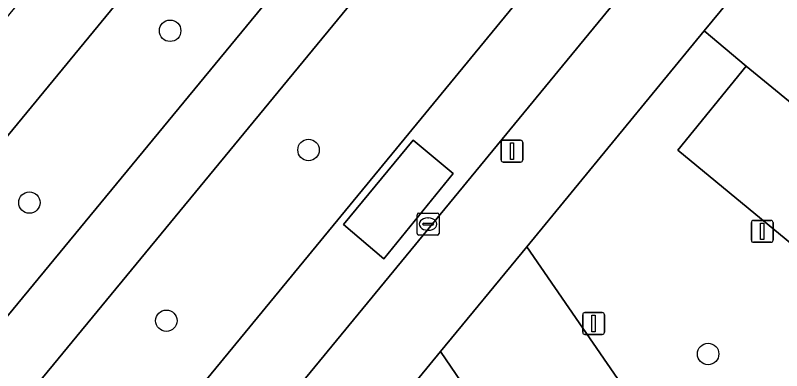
# Model space of a CAD drawing. Extents: x 155275 to 156265, y 382654 to 383635.
# Drawn here: x 155602.89 to 155637.86, y 383011.16 to 383027.37 of the extents above; entities that cross this region are included whole.
import ezdxf

# ---------------------------------------------------------------- set-up
doc = ezdxf.new("R2010")
doc.units = 0
for name, color, linetype in [('IMGEO_Berm_groen', 7, 'Continuous'), ('IMGEO_Boom', 7, 'Continuous'), ('IMGEO_Fietspad_gesloten', 7, 'Continuous'), ('IMGEO_Groenvoorziening', 7, 'Continuous'), ('IMGEO_Kolk', 7, 'Continuous'), ('IMGEO_Lichtmast', 7, 'Continuous'), ('IMGEO_Pand', 7, 'Continuous'), ('IMGEO_Parkeervlak_open', 7, 'Continuous'), ('IMGEO_Rijbaan_lokaal_gesloten', 7, 'Continuous'), ('IMGEO_Rijbaan_lokaal_open', 7, 'Continuous'), ('IMGEO_Voetpad_open', 7, 'Continuous')]:
    doc.layers.add(name, color=color, linetype=linetype)

msp = doc.modelspace()

# ---------------------------------------------------------------- linework, layer by layer
at = {"layer": 'IMGEO_Berm_groen'}
for points in [[(155644.459, 383064.506), (155661.118, 383084.828), (155693.747, 383124.076), (155702.643, 383134.878), (155706.581, 383139.306), (155703.21, 383144.19), (155580.772, 382995.445), (155576.965, 382990.82)], [(155679.74, 383093.59), (155711.442, 383132.126), (155708.331, 383136.749), (155705.062, 383133.055), (155702.244, 383129.715), (155696.136, 383122.234), (155669.504, 383090.181), (155602.123, 383008.412), (155578.449, 382979.563)], [(155586.774, 382980.583), (155589.051, 382983.35), (155679.74, 383093.59)], [(155576.394, 382981.806), (155599.926, 383010.505), (155644.459, 383064.506)]]:
    msp.add_lwpolyline(points, dxfattribs=at)
at = {"layer": 'IMGEO_Boom'}
for centre in [(155609.956, 383026.668), (155616.27, 383021.23), (155603.534, 383018.831), (155609.784, 383013.44), (155634.506, 383011.924)]:
    msp.add_circle(centre, 0.489, dxfattribs=at)
at = {"layer": 'IMGEO_Fietspad_gesloten'}
msp.add_lwpolyline([(155602.123, 383008.412), (155669.504, 383090.181), (155696.136, 383122.234), (155702.244, 383129.715), (155705.062, 383133.055), (155708.331, 383136.749), (155709.688, 383138.266), (155711.139, 383139.825), (155709.446, 383142.395), (155707.929, 383140.815), (155706.581, 383139.306), (155702.643, 383134.878), (155693.747, 383124.076), (155661.118, 383084.828), (155644.459, 383064.506), (155599.926, 383010.505), (155576.394, 382981.806), (155578.449, 382979.563)], close=True, dxfattribs=at)
at = {"layer": 'IMGEO_Groenvoorziening'}
msp.add_lwpolyline([(155654.12, 383003.918), (155633.122, 383021.223), (155636.248, 383025.054), (155634.326, 383026.663), (155626.227, 383016.819), (155644.263, 382990.644), (155654.754, 383003.395)], close=True, dxfattribs=at)
at = {"layer": 'IMGEO_Kolk'}
for p, q in [((155621.226, 383017.423), (155621.226, 383018.275)), ((155621.301, 383018.349), (155622.153, 383018.349)), ((155622.227, 383018.275), (155622.227, 383017.423)), ((155621.485, 383017.843), (155621.485, 383017.855)), ((155621.923, 383017.806), (155621.525, 383017.806)), ((155621.528, 383017.892), (155621.926, 383017.892)), ((155621.714, 383018.129), (155621.739, 383018.129)), ((155621.969, 383017.855), (155621.969, 383017.843)), ((155621.737, 383017.569), (155621.712, 383017.569)), ((155622.153, 383017.349), (155621.301, 383017.349))]:
    msp.add_line(p, q, dxfattribs=at)
for points in [[(155621.226, 383017.423), (155621.226, 383018.275)], [(155621.301, 383018.349), (155622.153, 383018.349)], [(155622.227, 383018.275), (155622.227, 383017.423)], [(155622.153, 383017.349), (155621.301, 383017.349)]]:
    msp.add_lwpolyline(points, dxfattribs=at)
for centre, radius, start, end in [((155621.303, 383018.273), 0.0765, 91.552, 178.448), ((155621.303, 383018.273), 0.0765, 91.552, 178.448), ((155622.151, 383018.273), 0.0765, 1.552, 88.448), ((155622.151, 383018.273), 0.0765, 1.552, 88.448), ((155621.525, 383017.852), 0.0403, 85.8775, 175.7526), ((155621.522, 383017.842), 0.0366, 178.938, 274.7102), ((155621.926, 383017.849), 0.043, 264.8664, 352.4533), ((155621.93, 383017.854), 0.0386, 1.7309, 96.639), ((155621.303, 383017.425), 0.0765, 181.552, 268.448), ((155621.303, 383017.425), 0.0765, 181.552, 268.448), ((155622.151, 383017.425), 0.0765, 271.552, 358.448), ((155622.151, 383017.425), 0.0765, 271.552, 358.448)]:
    msp.add_arc(centre, radius, start, end, dxfattribs=at)
for centre, major_axis, ratio, start_param, end_param in [((155621.713, 383017.849), (-0.387, 0.002), 0.722429, 4.712389, 7.853982), ((155621.738, 383017.849), (-0.39, 0.002), 0.717154, 1.570796, 4.712389)]:
    msp.add_ellipse(centre, major_axis=major_axis, ratio=ratio, start_param=start_param, end_param=end_param, dxfattribs=at)
at = {"layer": 'IMGEO_Lichtmast'}
for p, q in [((155625.16, 383021.675), (155625.95, 383021.675)), ((155625.95, 383021.675), (155625.16, 383021.675)), ((155625.06, 383020.775), (155625.06, 383021.575)), ((155625.06, 383021.575), (155625.06, 383020.775)), ((155626.05, 383021.575), (155626.05, 383020.775)), ((155626.05, 383020.775), (155626.05, 383021.575)), ((155625.95, 383020.675), (155625.16, 383020.675)), ((155625.16, 383020.675), (155625.95, 383020.675)), ((155636.477, 383017.117), (155636.477, 383017.917)), ((155636.477, 383017.917), (155636.477, 383017.117)), ((155636.577, 383018.017), (155637.367, 383018.017)), ((155637.367, 383018.017), (155636.577, 383018.017)), ((155637.467, 383017.917), (155637.467, 383017.117)), ((155637.467, 383017.117), (155637.467, 383017.917)), ((155637.367, 383017.017), (155636.577, 383017.017)), ((155636.577, 383017.017), (155637.367, 383017.017)), ((155628.781, 383012.912), (155628.781, 383013.712)), ((155628.781, 383013.712), (155628.781, 383012.912)), ((155628.881, 383013.812), (155629.671, 383013.812)), ((155629.671, 383013.812), (155628.881, 383013.812)), ((155629.771, 383013.712), (155629.771, 383012.912)), ((155629.771, 383012.912), (155629.771, 383013.712)), ((155629.671, 383012.812), (155628.881, 383012.812)), ((155628.881, 383012.812), (155629.671, 383012.812))]:
    msp.add_line(p, q, dxfattribs=at)
for points in [[(155625.48, 383021.55), (155625.63, 383021.55), (155625.63, 383020.8), (155625.48, 383020.8), (155625.48, 383021.55)], [(155636.897, 383017.892), (155637.047, 383017.892), (155637.047, 383017.142), (155636.897, 383017.142), (155636.897, 383017.892)], [(155629.201, 383013.687), (155629.351, 383013.687), (155629.351, 383012.937), (155629.201, 383012.937), (155629.201, 383013.687)]]:
    msp.add_lwpolyline(points, dxfattribs=at)
for centre, start, end in [((155625.16, 383021.575), 90, 180), ((155625.16, 383021.575), 90, 180), ((155625.95, 383021.575), 0, 90), ((155625.95, 383021.575), 360, 90), ((155625.16, 383020.775), 180, 270), ((155625.16, 383020.775), 180, 270), ((155625.95, 383020.775), 270, 0), ((155625.95, 383020.775), 270, 0), ((155636.577, 383017.917), 90, 180), ((155636.577, 383017.917), 90, 180), ((155637.367, 383017.917), 0, 90), ((155637.367, 383017.917), 360, 90), ((155636.577, 383017.117), 180, 270), ((155636.577, 383017.117), 180, 270), ((155637.367, 383017.117), 270, 0), ((155637.367, 383017.117), 270, 0), ((155628.881, 383013.712), 90, 180), ((155628.881, 383013.712), 90, 180), ((155629.671, 383013.712), 0, 90), ((155629.671, 383013.712), 360, 90), ((155628.881, 383012.912), 180, 270), ((155628.881, 383012.912), 180, 270), ((155629.671, 383012.912), 270, 0), ((155629.671, 383012.912), 270, 0)]:
    msp.add_arc(centre, 0.1, start, end, dxfattribs=at)
at = {"layer": 'IMGEO_Pand'}
msp.add_lwpolyline([(155622.291, 383012.029), (155616.181, 383004.585), (155619.944, 382999.066), (155627.604, 383004.256)], close=True, dxfattribs=at)
at = {"layer": 'IMGEO_Parkeervlak_open'}
msp.add_lwpolyline([(155636.248, 383025.054), (155633.122, 383021.223), (155654.12, 383003.918), (155657.297, 383007.826)], close=True, dxfattribs=at)
at = {"layer": 'IMGEO_Rijbaan_lokaal_gesloten'}
for points in [[(155697.712, 383142.856), (155696.967, 383141.972), (155641.768, 383074.955), (155637.979, 383070.355), (155630.017, 383060.689), (155626.23, 383056.091), (155578.114, 382997.717), (155580.772, 382995.445), (155703.21, 383144.19)], [(155712.754, 383133.721), (155711.442, 383132.126), (155679.74, 383093.59), (155589.051, 382983.35), (155591.698, 382981.075), (155596.474, 382986.965), (155631.252, 383029.213), (155635.105, 383033.893), (155643.042, 383043.534), (155646.823, 383048.128), (155682.427, 383091.379)]]:
    msp.add_lwpolyline(points, dxfattribs=at)
msp.add_lwpolyline([(155622.876, 383020.16), (155619.713, 383016.262), (155617.864, 383017.837), (155621.053, 383021.683)], close=True, dxfattribs=at)
at = {"layer": 'IMGEO_Rijbaan_lokaal_open'}
msp.add_lwpolyline([(155619.713, 383016.262), (155622.876, 383020.16), (155621.053, 383021.683), (155617.864, 383017.837)], close=True, dxfattribs=at)
at = {"layer": 'IMGEO_Voetpad_open'}
for points in [[(155708.323, 383122.836), (155682.427, 383091.379), (155646.823, 383048.128), (155643.042, 383043.534), (155635.105, 383033.893), (155631.252, 383029.213), (155596.474, 382986.965), (155591.698, 382981.075), (155586.805, 382975.087)], [(155586.051, 382968.185), (155599.543, 382984.601), (155601.104, 382986.305), (155604.5, 382990.422), (155616.181, 383004.585), (155622.291, 383012.029), (155626.227, 383016.819), (155634.326, 383026.663), (155638.127, 383031.274), (155639.004, 383032.339), (155641.208, 383035.014)], [(155644.263, 382990.644), (155626.227, 383016.819), (155622.291, 383012.029), (155627.604, 383004.256)]]:
    msp.add_lwpolyline(points, dxfattribs=at)
msp.add_lwpolyline([(155673.776, 383023.305), (155683.577, 383015.26), (155685.3, 383016.425), (155675.036, 383024.801), (155651.755, 383043.96), (155649.839, 383045.475), (155646.075, 383040.922), (155647.98, 383039.367), (155665.46, 383024.999), (155667.391, 383023.391), (155659.425, 383013.763), (155657.505, 383015.364), (155640.091, 383029.705), (155638.127, 383031.274), (155634.326, 383026.663), (155636.248, 383025.054), (155657.297, 383007.826), (155654.12, 383003.918), (155654.754, 383003.395), (155644.263, 382990.644), (155646.029, 382989.662)], close=True, dxfattribs=at)

doc.saveas('drawing.dxf')
